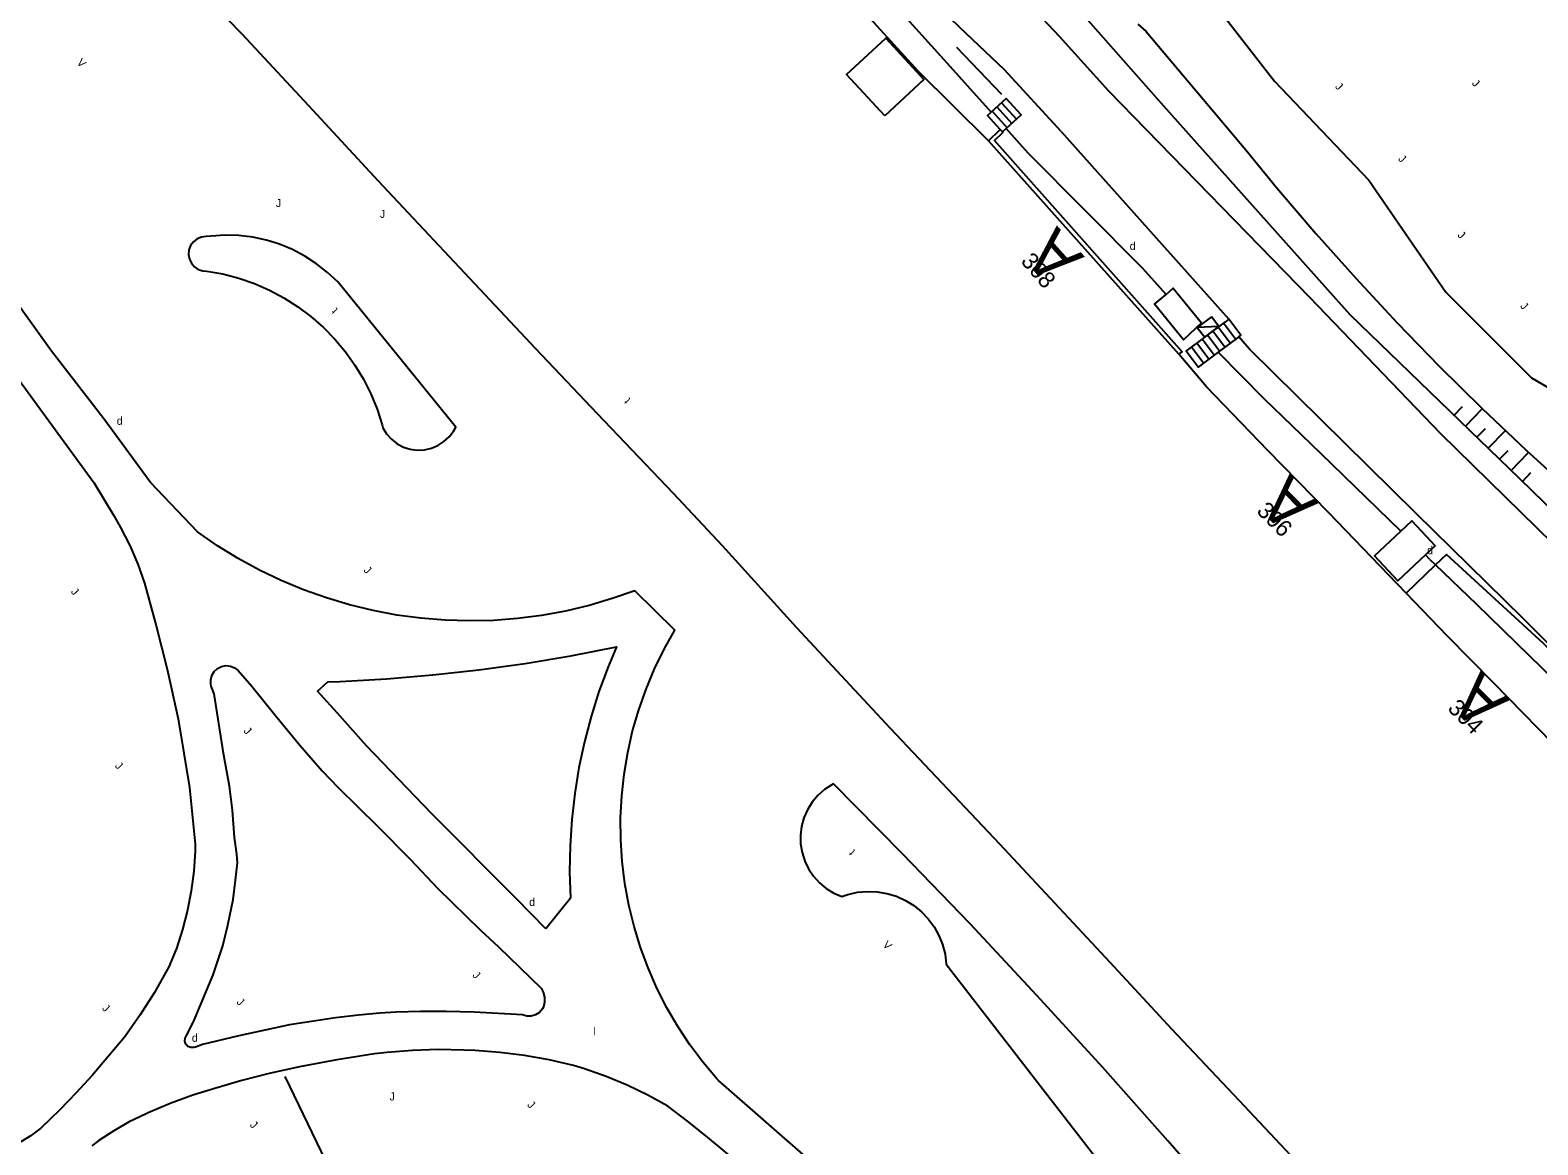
# Model space of a CAD drawing. Extents: x 134999 to 136502, y 457398 to 459002.
# Drawn here: x 135128.8 to 135223.9, y 458394.2 to 458464.5 of the extents above; entities that cross this region are included whole.
import ezdxf

# ---------------------------------------------------------------- set-up
doc = ezdxf.new("R2010")
doc.units = 0
for name, color, linetype in [('RI_DGTB_18', 7, 'Continuous'), ('RI_DGTB_28', 7, 'Continuous'), ('RI_DGTB_29', 7, 'Continuous'), ('RI_DGTB_30', 7, 'Continuous'), ('RI_DGTB_31', 7, 'Continuous'), ('RI_DGTB_36', 7, 'Continuous'), ('RI_DGTB_43', 7, 'Continuous'), ('RI_DGTB_48', 7, 'Continuous'), ('RI_DGTB_49', 7, 'Continuous'), ('RI_DGTB_53', 7, 'Continuous'), ('RI_DGTB_54', 7, 'Continuous'), ('RI_DGTB_58', 7, 'Continuous'), ('RI_DGTB_6', 7, 'Continuous')]:
    doc.layers.add(name, color=color, linetype=linetype)

msp = doc.modelspace()

# ---------------------------------------------------------------- linework, layer by layer
at = {"layer": 'RI_DGTB_18'}
for p, q in [((135186.229, 458462.901), (135189.416, 458459.366)), ((135203.737, 458444.22), (135206.647, 458441.279)), ((135218.63, 458440.244), (135219.168, 458440.8)), ((135219.349, 458439.549), (135220.425, 458440.661)), ((135220.067, 458438.853), (135220.605, 458439.409)), ((135220.786, 458438.158), (135221.862, 458439.27)), ((135221.504, 458437.462), (135222.042, 458438.018)), ((135222.223, 458436.767), (135223.299, 458437.879)), ((135222.941, 458436.071), (135223.48, 458436.627)), ((135217.104, 458431.151), (135217.464, 458430.804))]:
    msp.add_line(p, q, dxfattribs=at)
for points in [[(135186.229, 458462.901), (135177.004, 458473.131), (135173.616, 458477.118), (135170.737, 458479.949)], [(135195.367, 458465.325), (135200.294, 458459.751), (135212.038, 458446.604), (135222.737, 458436.281), (135237.723, 458421.708)], [(135200.447, 458447.861), (135198.991, 458449.506), (135191.743, 458456.783), (135190.354, 458458.324)], [(135215.263, 458432.937), (135210.225, 458437.826), (135206.647, 458441.279)], [(135217.104, 458431.151), (135216.815, 458431.431)], [(135227.59, 458420.992), (135226.711, 458421.828), (135220.035, 458428.329), (135217.464, 458430.804)]]:
    msp.add_lwpolyline(points, dxfattribs=at)
at = {"layer": 'RI_DGTB_28'}
for p, q in [((135190.069, 458459.959), (135191.011, 458458.921)), ((135189.475, 458459.419), (135190.417, 458458.381)), ((135189.772, 458459.689), (135190.714, 458458.651)), ((135190.119, 458458.111), (135189.968, 458458.277)), ((135190.354, 458458.324), (135190.119, 458458.111)), ((135204.495, 458444.787), (135203.739, 458445.799)), ((135204.831, 458445.038), (135204.075, 458446.05)), ((135203.15, 458443.782), (135202.394, 458444.794)), ((135203.486, 458444.033), (135202.73, 458445.045)), ((135203.822, 458444.284), (135203.066, 458445.296)), ((135204.159, 458444.536), (135203.403, 458445.548)), ((135205.031, 458445.188), (135203.737, 458444.22)), ((135202.814, 458443.531), (135202.058, 458444.543))]:
    msp.add_line(p, q, dxfattribs=at)
for points in [[(135190.354, 458458.324), (135191.308, 458459.19), (135190.366, 458460.228), (135189.416, 458459.366)], [(135189.968, 458458.277), (135189.177, 458459.149), (135189.416, 458459.366)], [(135203.737, 458444.22), (135202.477, 458443.279), (135201.721, 458444.291), (135204.19, 458446.136)], [(135205.031, 458445.188), (135205.167, 458445.289), (135204.411, 458446.301), (135204.19, 458446.136)]]:
    msp.add_lwpolyline(points, dxfattribs=at)
at = {"layer": 'RI_DGTB_30'}
for points in [[(135203.325, 458446.454), (135202.422, 458445.777), (135202.886, 458445.158), (135203.789, 458445.835), (135203.325, 458446.454)], [(135203.789, 458445.835), (135202.422, 458445.777)]]:
    msp.add_lwpolyline(points, dxfattribs=at)
at = {"layer": 'RI_DGTB_48'}
for p, q in [((135190.081, 458460.471), (135187.251, 458463.431)), ((135215.607, 458429.029), (135217.464, 458430.804))]:
    msp.add_line(p, q, dxfattribs=at)
msp.add_lwpolyline([(135230.548, 458419.759), (135227.464, 458422.717), (135224.278, 458425.843), (135218.141, 458431.451), (135217.464, 458430.804)], dxfattribs=at)
at = {"layer": 'RI_DGTB_49'}
msp.add_lwpolyline([(135135.336, 458383.161), (135148.56, 458390.85), (135144.85, 458398.53)], dxfattribs=at)
at = {"layer": 'RI_DGTB_53'}
for p, q in [((135196.812, 458460.708), (135209.523, 458447.671)), ((135193.818, 458458.141), (135204.411, 458446.301))]:
    msp.add_line(p, q, dxfattribs=at)
for points in [[(135193.444, 458470.761), (135190.746, 458468.082), (135190.904, 458467.137), (135193.705, 458464.163), (135196.812, 458460.708)], [(135193.818, 458458.141), (135190.243, 458462.039), (135187.442, 458464.692), (135182.535, 458469.45)], [(135172.191, 458398.271), (135172.119, 458398.352), (135171.226, 458399.411), (135170.396, 458400.519), (135169.631, 458401.674), (135168.934, 458402.871), (135168.308, 458404.106), (135167.754, 458405.376), (135167.274, 458406.675), (135166.869, 458408), (135166.542, 458409.346), (135166.293, 458410.708), (135166.124, 458412.083), (135166.033, 458413.465), (135166.023, 458414.85), (135166.093, 458416.233), (135166.243, 458417.61), (135166.471, 458418.976), (135166.778, 458420.327), (135167.163, 458421.657), (135167.624, 458422.964), (135168.159, 458424.241), (135168.768, 458425.485), (135169.447, 458426.693), (135166.926, 458429.176), (135165.494, 458428.673), (135164.027, 458428.242), (135162.54, 458427.889), (135161.037, 458427.614), (135159.521, 458427.419), (135157.997, 458427.302), (135156.469, 458427.266), (135154.942, 458427.31), (135153.418, 458427.433), (135151.903, 458427.636), (135150.401, 458427.918), (135148.916, 458428.279), (135147.452, 458428.716), (135146.012, 458429.23), (135144.602, 458429.818), (135143.224, 458430.479), (135141.882, 458431.211), (135140.581, 458432.013), (135139.323, 458432.881)], [(135146.896, 458422.838), (135147.546, 458423.419), (135148.311, 458423.448), (135151.24, 458423.614), (135154.164, 458423.859), (135157.08, 458424.183), (135159.987, 458424.587), (135162.881, 458425.07), (135165.761, 458425.632), (135165.232, 458424.378), (135164.657, 458422.825), (135164.157, 458421.246), (135163.734, 458419.645), (135163.389, 458418.024), (135163.122, 458416.39), (135162.935, 458414.744), (135162.827, 458413.091), (135162.799, 458411.435), (135162.852, 458409.779), (135161.294, 458407.847)]]:
    msp.add_lwpolyline(points, dxfattribs=at)
at = {"layer": 'RI_DGTB_54'}
for points in [[(135139.323, 458432.881), (135136.347, 458436.008), (135133.398, 458440.018), (135130.091, 458444.295), (135127.274, 458448.217), (135123.043, 458453.765), (135118.564, 458459.063), (135114.018, 458464.051), (135110.515, 458467.502)], [(135243.991, 458414.022), (135243.44, 458414.565), (135238.165, 458419.566), (135227.932, 458429.141), (135217.784, 458439.08), (135209.523, 458447.671)], [(135256.094, 458397.395), (135248.083, 458403.783), (135243.778, 458407.846), (135228.427, 458421.998), (135222.967, 458427.446), (135216.24, 458434.049), (135205.718, 458444.415), (135205.031, 458445.188)], [(135128.05, 458442.448), (135132.771, 458435.999), (135134.054, 458433.885), (135134.466, 458433.164), (135135.04, 458432.025), (135135.542, 458430.852), (135135.969, 458429.65), (135136.717, 458426.949), (135137.404, 458424.231), (135138.104, 458421.092), (135138.819, 458416.771), (135139.171, 458413.187), (135139.162, 458412.739), (135139.083, 458411.489), (135138.925, 458410.247), (135138.688, 458409.017), (135138.372, 458407.805), (135137.98, 458406.615), (135137.513, 458405.453), (135137.432, 458405.303), (135136.597, 458403.839), (135135.694, 458402.417), (135134.724, 458401.039), (135132.668, 458398.603), (135131.66, 458397.498), (135130.622, 458396.422), (135130.024, 458395.829), (135129.42, 458395.27), (135128.764, 458394.772), (135128.063, 458394.34)], [(135138.519, 458400.754), (135138.536, 458400.945), (135138.629, 458401.113), (135139.072, 458401.985), (135140.315, 458404.938), (135140.92, 458406.77), (135141.228, 458408.067), (135141.568, 458409.702), (135141.723, 458410.91), (135141.835, 458412.005), (135141.789, 458412.55), (135141.653, 458413.605), (135141.535, 458415.334), (135141.328, 458416.84), (135140.986, 458418.791), (135140.361, 458422.668), (135140.182, 458423.157), (135140.154, 458423.279), (135140.149, 458423.562), (135140.222, 458423.836), (135140.368, 458424.078), (135140.576, 458424.27), (135140.83, 458424.397), (135141.108, 458424.448), (135141.39, 458424.419), (135141.653, 458424.314), (135141.876, 458424.139), (135142.735, 458423.157), (135144.213, 458421.322), (135145.773, 458419.426), (135147.181, 458417.808), (135148.199, 458416.755), (135150.67, 458414.314), (135152.752, 458412.227), (135154.47, 458410.42), (135157.175, 458407.769), (135158.315, 458406.71), (135161.002, 458404.103), (135161.138, 458403.851), (135161.222, 458403.541), (135161.226, 458403.22), (135161.151, 458402.907), (135161.084, 458402.789), (135160.895, 458402.576), (135160.655, 458402.424), (135160.382, 458402.345), (135160.098, 458402.344), (135159.825, 458402.422), (135156.782, 458402.599), (135155.017, 458402.633), (135153.398, 458402.641), (135151.854, 458402.581), (135150.826, 458402.521), (135149.473, 458402.397), (135148.026, 458402.241), (135145.124, 458401.783), (135141.918, 458401.102), (135139.636, 458400.555), (135139.182, 458400.388), (135139.077, 458400.353), (135138.885, 458400.353), (135138.71, 458400.43), (135138.58, 458400.572), (135138.519, 458400.754)], [(135161.294, 458407.847), (135159.431, 458409.751), (135154.103, 458415.104), (135149.984, 458419.385), (135148.131, 458421.465), (135146.896, 458422.838)], [(135174.094, 458392.563), (135171.638, 458394.606), (135170.33, 458395.645), (135168.997, 458396.651), (135167.736, 458397.348), (135166.438, 458397.974), (135165.108, 458398.527), (135163.749, 458399.005), (135163.046, 458399.22), (135161.513, 458399.574), (135159.964, 458399.849), (135158.402, 458400.046), (135156.833, 458400.163), (135156.134, 458400.189), (135154.508, 458400.224), (135152.883, 458400.178), (135151.262, 458400.053), (135150.497, 458399.966), (135148.119, 458399.589), (135145.755, 458399.134), (135143.835, 458398.73), (135142.117, 458398.288), (135140.468, 458397.784), (135139.019, 458397.345), (135137.596, 458396.83), (135136.202, 458396.24), (135136.03, 458396.161), (135135.012, 458395.672), (135134.03, 458395.113), (135133.091, 458394.486), (135132.641, 458394.149)], [(135228.241, 458354.047), (135223.042, 458358.48), (135218.885, 458361.952), (135214.676, 458365.251), (135211.235, 458368.022), (135205.731, 458372.041), (135202.576, 458374.289), (135197.802, 458377.831), (135192.476, 458381.813), (135189.257, 458384.189), (135184.337, 458387.971), (135181.468, 458390.303), (135178.225, 458393.021), (135172.191, 458398.271)]]:
    msp.add_lwpolyline(points, dxfattribs=at)
at = {"layer": 'RI_DGTB_58'}
for p, q in [((135189.241, 458457.561), (135189.968, 458458.277)), ((135201.251, 458444.091), (135189.241, 458457.561))]:
    msp.add_line(p, q, dxfattribs=at)
for points in [[(135209.186, 458483.454), (135208.77, 458482.905), (135203.142, 458472.465), (135202.836, 458471.865), (135202.603, 458471.233), (135202.447, 458470.578), (135202.369, 458469.909), (135202.371, 458469.235), (135202.453, 458468.566), (135202.613, 458467.912), (135202.85, 458467.282), (135203.16, 458466.683), (135203.307, 458466.45), (135207.286, 458461.313), (135213.239, 458455.063), (135218.112, 458447.998), (135223.522, 458442.602), (135226.474, 458440.871)], [(135189.241, 458457.561), (135184.807, 458461.949), (135179.84, 458467.424), (135172.202, 458475.971), (135167.19, 458481.707)], [(135232.009, 458368.613), (135216.479, 458384.861), (135205.057, 458397.014), (135200.806, 458401.51), (135196.919, 458405.713), (135189.951, 458413.193), (135183.066, 458420.483), (135177.153, 458426.836), (135172.457, 458431.997), (135169.369, 458435.307), (135164.557, 458440.342), (135160.673, 458444.44), (135150.722, 458455.032), (135146.341, 458459.765), (135142.125, 458464.288), (135134.224, 458472.402)], [(135198.668, 458464.906), (135199.185, 458464.449), (135205.477, 458456.977), (135207.429, 458454.604), (135209.904, 458451.71), (135212.44, 458448.868), (135215.034, 458446.081), (135217.686, 458443.348), (135220.396, 458440.671), (135223.16, 458438.053), (135225.98, 458435.492)], [(135201.251, 458444.091), (135201.471, 458444.241), (135189.621, 458457.571), (135190.149, 458458.078), (135190.119, 458458.111)], [(135148.163, 458448.654), (135147.523, 458449.258), (135146.831, 458449.801), (135146.093, 458450.279), (135145.314, 458450.688), (135144.501, 458451.025), (135143.661, 458451.287), (135142.8, 458451.471), (135141.927, 458451.576), (135141.047, 458451.602), (135140.169, 458451.548), (135139.856, 458451.509), (135139.564, 458451.475), (135139.292, 458451.364), (135139.06, 458451.184), (135138.884, 458450.948), (135138.778, 458450.674), (135138.75, 458450.381), (135138.802, 458450.092), (135138.929, 458449.827), (135139.123, 458449.606), (135139.368, 458449.445), (135139.649, 458449.356), (135139.9, 458449.342), (135140.921, 458449.156), (135141.925, 458448.891), (135142.905, 458448.55), (135143.856, 458448.135), (135144.772, 458447.648), (135145.648, 458447.091), (135146.479, 458446.469), (135147.259, 458445.784), (135147.985, 458445.042), (135148.651, 458444.246), (135149.253, 458443.401), (135149.789, 458442.512), (135150.255, 458441.584), (135150.648, 458440.624), (135150.966, 458439.636), (135151.016, 458439.45), (135151.253, 458439.065), (135151.554, 458438.729), (135151.909, 458438.45), (135152.308, 458438.238), (135152.738, 458438.1), (135153.186, 458438.04), (135153.637, 458438.059), (135154.078, 458438.158), (135154.494, 458438.333), (135154.873, 458438.578), (135155.203, 458438.886), (135155.474, 458439.248), (135155.612, 458439.501), (135148.163, 458448.654)], [(135215.607, 458429.029), (135210.705, 458434.108), (135206.87, 458438.01), (135203.01, 458442.033), (135201.251, 458444.091)], [(135227.496, 458417.03), (135225.784, 458418.596), (135221.14, 458423.348), (135218.191, 458426.336), (135215.607, 458429.029)], [(135204.613, 458389.811), (135200.568, 458394.476), (135196.463, 458399.088), (135192.298, 458403.647), (135188.075, 458408.151), (135183.794, 458412.6), (135179.456, 458416.993), (135179.345, 458416.933), (135178.88, 458416.626), (135178.465, 458416.256), (135178.106, 458415.83), (135177.813, 458415.357), (135177.59, 458414.847), (135177.442, 458414.31), (135177.373, 458413.758), (135177.383, 458413.202), (135177.474, 458412.652), (135177.641, 458412.122), (135177.883, 458411.62), (135178.195, 458411.159), (135178.569, 458410.747), (135178.998, 458410.392), (135179.474, 458410.103), (135179.986, 458409.885), (135180.366, 458410.013), (135180.975, 458410.148), (135181.595, 458410.205), (135182.218, 458410.181), (135182.832, 458410.078), (135183.428, 458409.897), (135183.996, 458409.641), (135184.527, 458409.315), (135185.012, 458408.923), (135185.442, 458408.473), (135185.812, 458407.971), (135186.114, 458407.426), (135186.343, 458406.847), (135186.497, 458406.243), (135186.572, 458405.625)], [(135186.572, 458405.625), (135198.61, 458390.071)]]:
    msp.add_lwpolyline(points, dxfattribs=at)
at = {"layer": 'RI_DGTB_6'}
for points in [[(135182.697, 458459.133), (135180.284, 458461.742), (135182.757, 458464.029), (135185.17, 458461.42), (135182.697, 458459.133)], [(135200.447, 458447.861), (135200.904, 458448.253), (135202.69, 458446.076), (135201.554, 458445.01), (135199.725, 458447.242), (135200.447, 458447.861)], [(135215.263, 458432.937), (135215.952, 458433.582), (135217.428, 458432.005), (135216.815, 458431.431)], [(135213.598, 458431.378), (135215.263, 458432.937)], [(135216.815, 458431.431), (135215.074, 458429.801), (135213.598, 458431.378)]]:
    msp.add_lwpolyline(points, dxfattribs=at)

# ---------------------------------------------------------------- texts
at = {"layer": 'RI_DGTB_29'}
for p in [(135198.152, 458450.671), (135216.922, 458431.479)]:
    msp.add_text('d', height=0.5, dxfattribs=at).set_placement(p)
for p in [(135134.22, 458439.64), (135160.25, 458409.29), (135138.96, 458400.72)]:
    msp.add_text('d', height=0.5, rotation=359.99965, dxfattribs=at).set_placement(p)
at = {"layer": 'RI_DGTB_30'}
for p in [(135131.664, 458462.447), (135182.528, 458406.802)]:
    msp.add_text('V', height=0.5, rotation=314.43719, dxfattribs=at).set_placement(p)
at = {"layer": 'RI_DGTB_31'}
for rotation, p in [(315.4075, (135211.082, 458460.939)), (315.4075, (135219.719, 458461.14)), (315.4075, (135215.066, 458456.373)), (315.4075, (135218.808, 458451.566)), (315.4075, (135222.77, 458447.091)), (314.43719, (135149.764, 458430.43)), (314.43719, (135131.292, 458429.079)), (314.43719, (135142.192, 458420.293)), (314.43719, (135134.074, 458418.094)), (314.43719, (135156.634, 458404.885)), (315.92163, (135133.258, 458402.797)), (314.43719, (135141.744, 458403.197)), (315.92163, (135160.092, 458396.701)), (315.92163, (135142.584, 458395.437))]:
    msp.add_text('J', height=0.5, rotation=rotation, dxfattribs=at).set_placement(p)
for p in [(135144.265, 458453.375), (135150.828, 458452.694), (135151.442, 458397.021)]:
    msp.add_text('J', height=0.5, dxfattribs=at).set_placement(p)
at = {"layer": 'RI_DGTB_36'}
for s, rotation, p in [('308', 310.8357, (135191.233, 458449.929)), ('306', 315.0038, (135206.108, 458434.143)), ('304', 314.9961, (135218.164, 458421.696))]:
    msp.add_text(s, height=1.054, rotation=rotation, dxfattribs=at).set_placement(p)
at = {"layer": 'RI_DGTB_43'}
for rotation, p in [(132.59733, (135148.21, 458446.914)), (133.24899, (135166.68, 458441.249)), (132.59733, (135180.862, 458412.749))]:
    msp.add_text('t', height=0.5, rotation=rotation, dxfattribs=at).set_placement(p)
msp.add_text('l', height=0.5, dxfattribs=at).set_placement((135164.289, 458401.135))
at = {"layer": 'RI_DGTB_6'}
for rotation, p in [(131.81972, (135195.332, 458450.232)), (134.50385, (135210.142, 458434.719)), (135.06097, (135222.202, 458422.288))]:
    msp.add_text('A', height=3, rotation=rotation, dxfattribs=at).set_placement(p)

doc.saveas('drawing.dxf')
